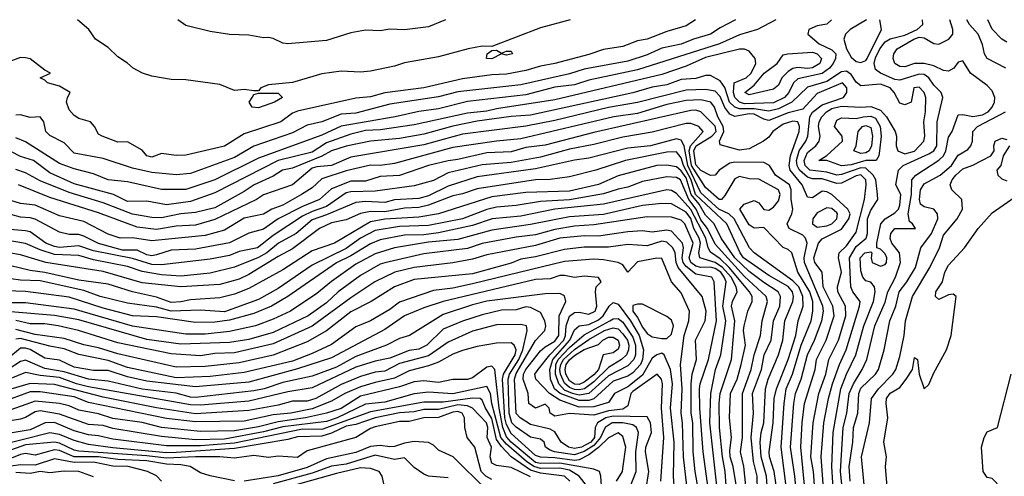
# Model space of a CAD drawing. Header units: metres. Extents: x -51132 to -49532, y -231222 to -229437.
# Tile 665 of 691: x -50220 to -50119, y -229484 to -229437. Entities that reach past the tile are written whole.
import ezdxf

# ---------------------------------------------------------------- set-up
doc = ezdxf.new("R2010")
doc.units = ezdxf.units.M
for name, color, linetype in [('CONTOUR_HALF', 8, 'Continuous'), ('CONTOUR_INDEX', 1, 'Continuous'), ('CONTOUR_INTER', 3, 'Continuous')]:
    doc.layers.add(name, color=color, linetype=linetype)

msp = doc.modelspace()

# ---------------------------------------------------------------- linework, layer by layer
at = {"layer": 'CONTOUR_HALF'}
for points, elevation in [([(-50150.61, -229436.76), (-50151.58, -229437.39), (-50153.58, -229437.96), (-50155.58, -229438.75), (-50156.58, -229438.92), (-50158.08, -229439.53), (-50160.08, -229439.82), (-50161.58, -229440.36), (-50165.08, -229441.26), (-50166.58, -229441.53), (-50168.08, -229441.99), (-50170.08, -229442.38), (-50171.58, -229442.43), (-50174.58, -229442.85), (-50178.58, -229443.79), (-50182.58, -229444.28), (-50184.08, -229444.71), (-50185.58, -229444.85), (-50191.58, -229446.17), (-50192.08, -229446.37), (-50193.31, -229447.26), (-50197.08, -229448.51), (-50199.08, -229449.78), (-50203.08, -229450.72), (-50204.08, -229450.74), (-50205.58, -229450.52), (-50206.58, -229450.92), (-50207.08, -229450.79), (-50207.58, -229450.19), (-50209.08, -229449.33), (-50210.08, -229449.38), (-50211.68, -229448.76), (-50212.08, -229448.53), (-50212.47, -229447.76), (-50212.87, -229447.26), (-50214.08, -229446.92), (-50214.58, -229446.62), (-50215.08, -229446.03), (-50215.36, -229445.26), (-50215.26, -229444.76), (-50214.99, -229444.26), (-50216.08, -229443.6), (-50217.31, -229443.26), (-50217.58, -229442.97), (-50218.08, -229442.76), (-50217.01, -229442.26), (-50217.58, -229441.96), (-50219.08, -229440.8), (-50219.58, -229440.68), (-50220.08, -229440.65), (-50221.58, -229441.2)], 73.5), ([(-50142.35, -229436.76), (-50144.24, -229437.76), (-50146.08, -229438.31), (-50148.14, -229439.26), (-50156.58, -229441.93), (-50161.58, -229442.97), (-50163.08, -229443.48), (-50165.08, -229443.72), (-50168.08, -229444.49), (-50174.08, -229445.19), (-50177.08, -229445.93), (-50179.08, -229446.21), (-50181.53, -229446.76), (-50187.08, -229447.72), (-50189.08, -229448.64), (-50195.58, -229451), (-50200.08, -229453.25), (-50203.08, -229454.24), (-50205.58, -229454.25), (-50209.08, -229453.44), (-50211.08, -229453.24), (-50212.58, -229452.63), (-50214.58, -229452.11), (-50216.08, -229451.55), (-50219.58, -229449.32), (-50220.58, -229448.91)], 72.5), ([(-50176.34, -229436.76), (-50178.08, -229437.48), (-50180.58, -229437.82), (-50182.08, -229437.75), (-50183.08, -229437.89), (-50184.58, -229437.85), (-50186.08, -229438.11), (-50188.58, -229438.89), (-50192.58, -229439.23), (-50193.08, -229439.19), (-50194.08, -229438.68), (-50194.58, -229438.59), (-50195.08, -229438.62), (-50196.58, -229438.36), (-50198.58, -229438.27), (-50200.58, -229437.98), (-50203.08, -229437.35), (-50203.9, -229436.76)], 74.5), ([(-50135.29, -229487.26), (-50135.68, -229483.26), (-50135.4, -229478.76), (-50135.03, -229477.26), (-50134.79, -229475.26), (-50134.36, -229474.26), (-50133.44, -229472.76), (-50132.98, -229471.76), (-50132.16, -229468.26), (-50131.08, -229465.83), (-50130.81, -229464.76), (-50130.02, -229463.26), (-50129.5, -229461.76), (-50129.61, -229460.76), (-50130.4, -229459.76), (-50130.58, -229459.3), (-50130.5, -229458.76), (-50130.08, -229458.24), (-50127.98, -229458.26), (-50128.28, -229457.76), (-50128.58, -229457.53), (-50128.73, -229456.76), (-50128.39, -229454.76), (-50128.36, -229453.26), (-50127.95, -229452.76), (-50125.58, -229451.23), (-50125.08, -229450.78), (-50124.85, -229450.26), (-50124.58, -229448.87), (-50124.19, -229448.26), (-50123.58, -229446.56), (-50123.08, -229446.52), (-50122.08, -229446.74), (-50121.08, -229446.55), (-50120.5, -229446.26), (-50120.06, -229445.76), (-50119.84, -229445.26), (-50119.79, -229444.76), (-50120.08, -229444.08), (-50120.58, -229443.55), (-50122.3, -229442.26), (-50123.08, -229440.99), (-50123.58, -229441.12), (-50124.01, -229441.76), (-50124.58, -229442.05), (-50125.08, -229441.98), (-50126.08, -229441.51), (-50127.08, -229441.28), (-50128.08, -229441.28), (-50129.08, -229441.62), (-50129.58, -229441.57), (-50130.09, -229441.26), (-50130.25, -229440.76), (-50130.19, -229440.26), (-50129.84, -229439.76), (-50128.15, -229438.76), (-50127.58, -229438.57), (-50127.08, -229438.63), (-50126.08, -229439.22), (-50125.58, -229439.28), (-50124.52, -229438.76), (-50124.11, -229438.26), (-50124.13, -229437.76), (-50124.43, -229436.76)], 72.5), ([(-50133, -229436.76), (-50134.69, -229437.76), (-50135.18, -229438.26), (-50135.33, -229438.76), (-50135.07, -229439.76), (-50134.58, -229440.62), (-50134.08, -229441.05), (-50133.58, -229441.17), (-50133.08, -229440.96), (-50132.94, -229440.76), (-50131.48, -229437.76), (-50131.64, -229436.76)], 71.5), ([(-50118.58, -229439.08), (-50119.08, -229438.76), (-50120.08, -229437.72), (-50120.52, -229436.76)], 73.5), ([(-50141.13, -229440.26), (-50138.58, -229440.09), (-50138.08, -229440.27), (-50137.63, -229440.76), (-50137.8, -229441.26), (-50138.58, -229441.7), (-50139.08, -229441.79), (-50140.08, -229441.69), (-50140.58, -229441.79), (-50141.08, -229442.08), (-50141.71, -229442.76), (-50142.08, -229443.51), (-50142.58, -229443.92), (-50145.08, -229444.48), (-50145.55, -229444.26), (-50144.58, -229443.51), (-50143.56, -229442.26), (-50142.2, -229441.26), (-50141.58, -229440.38), (-50141.13, -229440.26)], 72.5), ([(-50137.21, -229488.26), (-50137.69, -229481.76), (-50137.39, -229478.26), (-50136.92, -229475.76), (-50136.51, -229474.26), (-50135.79, -229472.26), (-50135.09, -229470.76), (-50133.73, -229466.26), (-50133.68, -229465.76), (-50134.41, -229464.76), (-50134.61, -229464.26), (-50134.76, -229461.26), (-50134.08, -229460.1), (-50133.05, -229459.26), (-50132.9, -229458.76), (-50132.92, -229457.26), (-50132.58, -229456.38), (-50131.85, -229455.26), (-50131.87, -229454.76), (-50132.06, -229453.26), (-50132.32, -229452.76), (-50133.08, -229452.06), (-50133.58, -229452), (-50135.58, -229452.71), (-50136.08, -229452.75), (-50137.08, -229452.46), (-50138.84, -229452.26), (-50139.34, -229451.76), (-50139.43, -229451.26), (-50139.08, -229450.44), (-50138.24, -229449.76), (-50137.87, -229449.26), (-50137.79, -229448.76), (-50137.95, -229447.76), (-50137.89, -229447.26), (-50137.62, -229446.76), (-50137.14, -229446.26), (-50136.58, -229445.9), (-50135.58, -229445.66), (-50133.58, -229445.78), (-50132.58, -229445.7), (-50131.58, -229446.09), (-50130.95, -229446.76), (-50130.07, -229448.26), (-50129.93, -229448.76), (-50129.96, -229449.76), (-50129.78, -229450.26), (-50129.08, -229450.58), (-50128.08, -229450.3), (-50127.11, -229449.26), (-50126.99, -229448.76), (-50127.12, -229447.26), (-50126.93, -229446.26), (-50126.91, -229444.76), (-50127.08, -229444.24), (-50127.58, -229443.72), (-50128.13, -229443.76), (-50128.43, -229445.26), (-50129.08, -229445.53), (-50129.58, -229445.34), (-50130.15, -229444.26), (-50130.58, -229443.76), (-50131.58, -229443.41), (-50133.58, -229443.56), (-50134.08, -229443.19), (-50134.58, -229442.4), (-50135.08, -229442.05), (-50135.58, -229442.14), (-50137.08, -229443.12), (-50139.08, -229443.71), (-50140.69, -229445.26), (-50142.08, -229445.95), (-50143.08, -229446.16), (-50144.58, -229445.93), (-50146.08, -229445.93), (-50146.58, -229445.77), (-50147.1, -229445.26), (-50147.58, -229443.73), (-50148.08, -229443.06), (-50149.08, -229442.49), (-50149.58, -229442.49), (-50150.58, -229442.8), (-50152.08, -229442.93), (-50153.58, -229443.45), (-50155.08, -229443.69), (-50157.08, -229444.29), (-50167.58, -229446.59), (-50169.58, -229446.73), (-50173.08, -229447.22), (-50175.58, -229447.72), (-50178.58, -229448.53), (-50181.08, -229448.98), (-50184.08, -229449.27), (-50186.58, -229449.79), (-50188.08, -229450.26), (-50189.08, -229450.8), (-50192.08, -229452.03), (-50193.13, -229452.26), (-50194.08, -229452.88), (-50196.05, -229453.76), (-50197.08, -229454.46), (-50200.08, -229456.12), (-50202.08, -229456.62), (-50203.58, -229456.73), (-50205.58, -229457.16), (-50206.58, -229457.14), (-50208.58, -229456.78), (-50211.58, -229455.62), (-50215.08, -229454.55), (-50218.08, -229453.35), (-50219.58, -229452.51), (-50220.58, -229452.17)], 71.5), ([(-50139.3, -229485.76), (-50139.76, -229480.76), (-50139.64, -229478.26), (-50139.39, -229476.26), (-50138.31, -229472.76), (-50138.15, -229471.76), (-50137.17, -229469.76), (-50136.34, -229467.26), (-50136.49, -229466.26), (-50137.46, -229464.26), (-50137.56, -229462.76), (-50138.32, -229461.76), (-50138.44, -229461.26), (-50137.95, -229459.76), (-50137.58, -229459.31), (-50135.58, -229458.32), (-50134.82, -229457.26), (-50134.69, -229456.76), (-50134.92, -229456.26), (-50136.57, -229454.76), (-50137.08, -229454.49), (-50137.58, -229454.41), (-50138.58, -229455.09), (-50139.08, -229455.02), (-50139.65, -229453.76), (-50140.86, -229452.26), (-50140.98, -229451.76), (-50140.84, -229450.76), (-50139.95, -229448.26), (-50139.9, -229447.76), (-50140.08, -229447.27), (-50140.58, -229447.19), (-50141.58, -229447.51), (-50142.66, -229448.26), (-50143.08, -229448.84), (-50143.6, -229449.26), (-50145.08, -229450.07), (-50146.08, -229450.2), (-50148.08, -229449.64), (-50148.15, -229449.26), (-50147.71, -229448.26), (-50147.76, -229447.76), (-50148.33, -229446.76), (-50148.67, -229445.76), (-50149.05, -229445.26), (-50150.08, -229445.02), (-50151.58, -229445.08), (-50153.58, -229445.48), (-50156.58, -229446.4), (-50159.03, -229446.76), (-50168.58, -229449.04), (-50171.08, -229449.27), (-50175.58, -229449.93), (-50181.58, -229451.58), (-50183.08, -229451.78), (-50184.08, -229451.73), (-50186.58, -229452.31), (-50189.08, -229453.13), (-50190.08, -229454.08), (-50191.18, -229454.76), (-50193.08, -229455.84), (-50194.22, -229456.26), (-50195.08, -229456.79), (-50197.08, -229457.2), (-50199.08, -229458.42), (-50201.08, -229458.96), (-50206.58, -229459.51), (-50208.58, -229459.23), (-50209.82, -229459.26), (-50211.08, -229458.85), (-50213.58, -229457.54), (-50216.08, -229456.96), (-50218.58, -229455.84), (-50220.08, -229455.68), (-50222.08, -229455.05)], 70.5), ([(-50140.97, -229487.26), (-50141.79, -229480.76), (-50141.48, -229476.26), (-50141.27, -229474.76), (-50140.62, -229473.26), (-50139.73, -229470.26), (-50138.71, -229467.76), (-50138.52, -229466.76), (-50138.52, -229465.76), (-50138.86, -229464.76), (-50140.07, -229462.76), (-50140.7, -229460.76), (-50141.08, -229460.42), (-50141.58, -229460.21), (-50143.58, -229458.16), (-50144.58, -229458.22), (-50145.08, -229457.88), (-50146.05, -229456.26), (-50145.61, -229455.76), (-50144.58, -229455.37), (-50144.08, -229455.63), (-50143.58, -229456.3), (-50143.08, -229456.37), (-50142.58, -229456.07), (-50142.08, -229455.42), (-50141.9, -229454.76), (-50142.07, -229454.26), (-50144.08, -229453.19), (-50145.08, -229453.13), (-50146.08, -229452.9), (-50146.58, -229453.15), (-50147.58, -229454.86), (-50147.95, -229455.26), (-50148.17, -229455.26), (-50149.58, -229454.02), (-50151.01, -229451.76), (-50151.25, -229450.26), (-50151.14, -229449.76), (-50149.82, -229448.26), (-50150.28, -229447.76), (-50151.08, -229447.46), (-50151.58, -229447.44), (-50155.08, -229448.35), (-50158.08, -229448.84), (-50161.08, -229449.61), (-50163.58, -229450.1), (-50166.58, -229450.9), (-50169.58, -229451.46), (-50172.58, -229451.7), (-50176.08, -229452.53), (-50177.58, -229453.33), (-50179.58, -229453.86), (-50183.58, -229454.42), (-50186.08, -229454.47), (-50186.58, -229454.58), (-50188.58, -229455.98), (-50190.08, -229456.49), (-50191.08, -229456.99), (-50194.08, -229458.99), (-50195.69, -229460.26), (-50197.58, -229460.62), (-50198.58, -229461.04), (-50200.58, -229461.41), (-50205.58, -229461.99), (-50206.58, -229461.95), (-50208.58, -229461.36), (-50212.58, -229460.55), (-50214.08, -229460.05), (-50216.08, -229460.22), (-50216.58, -229460.12), (-50217.49, -229459.76), (-50219.08, -229458.61), (-50219.58, -229458.48), (-50221.58, -229458.32)], 69.5), ([(-50133.42, -229447.76), (-50133.08, -229447.65), (-50132.58, -229447.87), (-50132.39, -229448.76), (-50132.49, -229449.76), (-50132.75, -229450.26), (-50133.08, -229450.46), (-50133.58, -229450.52), (-50134.32, -229450.26), (-50134.08, -229449.76), (-50133.87, -229448.26), (-50133.42, -229447.76)], 72.5), ([(-50133.04, -229486.76), (-50133.51, -229481.76), (-50132.69, -229478.26), (-50132.49, -229475.76), (-50131.79, -229474.76), (-50130.29, -229473.26), (-50129.99, -229472.76), (-50129.58, -229471.43), (-50129.14, -229469.26), (-50129, -229467.76), (-50128.26, -229465.26), (-50126.49, -229462.26), (-50125.51, -229460.26), (-50125.08, -229458.93), (-50123.67, -229457.26), (-50123.13, -229456.26), (-50123.21, -229455.26), (-50124.24, -229454.26), (-50124.39, -229453.76), (-50124.2, -229453.26), (-50123.8, -229452.76), (-50123.08, -229452.13), (-50122.08, -229451.75), (-50120.22, -229450.76), (-50119.88, -229450.26), (-50119.92, -229449.76), (-50119.76, -229449.26), (-50119.08, -229448.95), (-50118.58, -229449.1)], 73.5), ([(-50118.3, -229449.76), (-50118.95, -229450.76), (-50119.2, -229451.76), (-50119.59, -229452.26), (-50119.49, -229452.76), (-50119.08, -229453.13), (-50118.58, -229453.34)], 73.5), ([(-50142.86, -229490.26), (-50143.29, -229483.76), (-50143.86, -229481.76), (-50143.95, -229480.26), (-50143.86, -229479.26), (-50143.57, -229478.26), (-50143.41, -229474.76), (-50143.12, -229473.76), (-50142.07, -229471.26), (-50141.63, -229469.76), (-50141.42, -229467.76), (-50140.58, -229465.78), (-50140.52, -229465.26), (-50140.64, -229464.76), (-50141.08, -229464.22), (-50143.08, -229463.11), (-50145.66, -229461.26), (-50146.01, -229460.76), (-50147.39, -229457.76), (-50150.6, -229454.76), (-50151.07, -229453.26), (-50151.84, -229451.76), (-50152.08, -229450.99), (-50152.58, -229450.36), (-50153.58, -229450.39), (-50157.81, -229451.26), (-50160.86, -229452.26), (-50163.58, -229452.94), (-50165.58, -229453.2), (-50167.08, -229453.23), (-50173.08, -229454.18), (-50174.58, -229454.68), (-50175.58, -229454.88), (-50178.08, -229455.86), (-50179.08, -229456.11), (-50180.58, -229456.18), (-50182.58, -229456.53), (-50184.08, -229456.51), (-50185.08, -229456.7), (-50186.58, -229457.35), (-50188.08, -229457.68), (-50189.32, -229458.26), (-50192.08, -229460.36), (-50193.58, -229461.14), (-50196.58, -229463), (-50197.58, -229463.47), (-50199.58, -229464.02), (-50203.58, -229464.26), (-50207.58, -229463.84), (-50211.58, -229462.7), (-50217.48, -229461.76), (-50220.08, -229460.97), (-50222.08, -229460.61)], 68.5), ([(-50145.42, -229484.76), (-50145.64, -229482.76), (-50145.97, -229481.26), (-50145.76, -229479.76), (-50145.78, -229475.26), (-50144.89, -229472.76), (-50144.56, -229471.26), (-50143.93, -229469.26), (-50143.74, -229467.76), (-50143.21, -229465.76), (-50143.35, -229465.26), (-50145.58, -229463.19), (-50148.58, -229459.88), (-50149.37, -229458.26), (-50150.08, -229457.37), (-50150.54, -229456.26), (-50151.3, -229455.26), (-50152.17, -229453.26), (-50152.58, -229453.01), (-50153.58, -229452.94), (-50156.08, -229453.43), (-50157.58, -229454.01), (-50158.58, -229454.19), (-50160.08, -229454.7), (-50163.58, -229455.31), (-50166.58, -229455.49), (-50169.08, -229455.9), (-50171.08, -229456.06), (-50172.08, -229456.29), (-50174.58, -229457.26), (-50178.08, -229457.94), (-50181.08, -229458.04), (-50183.58, -229458.45), (-50185.08, -229459.26), (-50186.58, -229460.3), (-50190.08, -229462.04), (-50193.58, -229464.42), (-50195.58, -229465.58), (-50199.08, -229466.82), (-50201.58, -229466.68), (-50204.58, -229466.75), (-50206.08, -229466.37), (-50209.08, -229465.96), (-50211.88, -229465.26), (-50213.58, -229464.63), (-50218.08, -229463.64), (-50220.08, -229463.58), (-50222.08, -229463.29)], 67.5), ([(-50147.45, -229484.76), (-50147.56, -229483.26), (-50147.84, -229481.76), (-50148.15, -229478.76), (-50148.18, -229476.26), (-50148.07, -229475.26), (-50146.92, -229471.76), (-50146.57, -229467.76), (-50146.91, -229466.26), (-50146.81, -229465.76), (-50146.34, -229464.76), (-50146.44, -229464.26), (-50146.95, -229463.26), (-50147.83, -229462.26), (-50148.58, -229461.76), (-50150.16, -229461.26), (-50150.27, -229460.76), (-50150.1, -229459.76), (-50150.22, -229459.26), (-50150.8, -229458.26), (-50151.08, -229457.23), (-50151.58, -229456.59), (-50153.08, -229455.72), (-50154.08, -229455.68), (-50156.08, -229455.88), (-50160.08, -229456.81), (-50163.58, -229457.06), (-50167.58, -229457.85), (-50171.58, -229458.42), (-50175.08, -229459.4), (-50178.08, -229459.66), (-50181.58, -229460.23), (-50183.58, -229460.85), (-50185.58, -229461.93), (-50188.08, -229463.71), (-50189.58, -229464.96), (-50192.31, -229466.76), (-50194.08, -229467.6), (-50195.9, -229468.26), (-50198.58, -229468.87), (-50201.08, -229469.15), (-50203.08, -229469.14), (-50208.58, -229468.3), (-50214.58, -229466.55), (-50219.58, -229465.91), (-50221.58, -229465.91)], 66.5), ([(-50149.28, -229485.26), (-50149.83, -229481.26), (-50150.17, -229476.76), (-50150.19, -229474.76), (-50150.14, -229474.26), (-50149.29, -229471.76), (-50148.46, -229467.76), (-50148.69, -229463.76), (-50148.93, -229463.26), (-50150.58, -229462.97), (-50151.58, -229462.17), (-50151.88, -229461.76), (-50151.98, -229461.26), (-50151.84, -229460.26), (-50151.94, -229459.76), (-50153.08, -229458.52), (-50153.58, -229458.43), (-50155.08, -229458.64), (-50156.08, -229458.5), (-50157.58, -229458.59), (-50160.58, -229459.03), (-50162.08, -229459.01), (-50164.58, -229459.24), (-50167.08, -229459.99), (-50172.08, -229460.96), (-50173.58, -229461.41), (-50175.58, -229461.8), (-50179.58, -229462.26), (-50181.57, -229462.76), (-50183.61, -229463.76), (-50186.08, -229465.39), (-50190.08, -229468.32), (-50194.08, -229470.14), (-50198.08, -229471.07), (-50200.08, -229471.14), (-50201.58, -229471.35), (-50204.58, -229471.15), (-50210.08, -229470.04), (-50214.12, -229468.76), (-50216.2, -229468.26), (-50217.58, -229468.07), (-50219.08, -229468.08), (-50220.58, -229467.74)], 65.5), ([(-50151.49, -229484.76), (-50151.86, -229481.76), (-50151.94, -229478.26), (-50152.08, -229477.26), (-50152, -229474.76), (-50152.17, -229472.26), (-50151.78, -229469.26), (-50151.29, -229467.76), (-50151.22, -229466.76), (-50152.08, -229464.89), (-50153.09, -229463.76), (-50154.08, -229461.33), (-50154.58, -229461.31), (-50156.58, -229461.68), (-50157.58, -229462.76), (-50158.08, -229462.01), (-50158.58, -229461.76), (-50160.08, -229461.47), (-50161.08, -229461.41), (-50164.08, -229461.65), (-50173.58, -229463.96), (-50175.58, -229464.39), (-50177.58, -229464.64), (-50181.08, -229465.83), (-50182.08, -229466.6), (-50184.08, -229467.75), (-50185.58, -229468.38), (-50188.08, -229470.19), (-50190.08, -229471.12), (-50192.08, -229471.91), (-50197.08, -229473.09), (-50200.58, -229473.51), (-50204.08, -229473.63), (-50209.08, -229472.58), (-50211.08, -229471.86), (-50214.08, -229471.22), (-50215.58, -229470.63), (-50217.08, -229470.36), (-50220.08, -229469.57), (-50220.58, -229469.65)], 64.5), ([(-50154.17, -229484.26), (-50153.88, -229479.76), (-50154.11, -229476.76), (-50154, -229474.26), (-50154.11, -229473.76), (-50154.56, -229473.26), (-50157.08, -229475.04), (-50157.28, -229475.26), (-50157.58, -229476.51), (-50158.08, -229476.85), (-50159.58, -229477.03), (-50161.08, -229477.46), (-50163.58, -229477.29), (-50165.08, -229477.56), (-50165.58, -229477.26), (-50165.66, -229476.76), (-50166.08, -229476.34), (-50167.08, -229476.77), (-50167.78, -229476.26), (-50167.84, -229475.26), (-50168.36, -229473.76), (-50168.3, -229473.26), (-50168.06, -229472.76), (-50166.58, -229470.86), (-50166.08, -229470.43), (-50165.08, -229469.87), (-50164.69, -229469.26), (-50164.63, -229467.26), (-50163.96, -229465.76), (-50164.08, -229465.19), (-50164.58, -229464.96), (-50166.08, -229464.97), (-50172.08, -229465.75), (-50173.58, -229466.13), (-50176.58, -229467.11), (-50180.04, -229469.26), (-50181.08, -229469.57), (-50182.42, -229470.26), (-50185.58, -229471.43), (-50187.58, -229472.52), (-50190.08, -229473.47), (-50193.08, -229474.11), (-50195, -229474.76), (-50196.08, -229474.98), (-50202.08, -229475.67), (-50202.58, -229475.61), (-50204.08, -229475.21), (-50207.58, -229474.79), (-50211.08, -229473.97), (-50213.08, -229473.76), (-50215.58, -229473), (-50217.58, -229472.66), (-50219.58, -229471.8), (-50220.08, -229471.94), (-50221.36, -229472.76)], 63.5), ([(-50159.5, -229466.26), (-50159.08, -229465.89), (-50158.58, -229466.05), (-50157.3, -229467.76), (-50156.41, -229469.26), (-50155.95, -229470.76), (-50156.06, -229471.76), (-50156.28, -229472.26), (-50157.08, -229473.13), (-50157.58, -229473.46), (-50159.08, -229473.99), (-50161.08, -229475.78), (-50161.58, -229475.95), (-50162.58, -229475.95), (-50164.54, -229475.26), (-50165.13, -229474.76), (-50165.54, -229473.76), (-50165.59, -229472.76), (-50165.29, -229471.76), (-50163.56, -229469.76), (-50163.08, -229468.68), (-50162.58, -229468.27), (-50161.58, -229468.13), (-50160.58, -229467.66), (-50160.11, -229467.26), (-50159.5, -229466.26)], 64.5), ([(-50157.89, -229486.26), (-50156.72, -229483.26), (-50156.74, -229481.26), (-50156.47, -229479.26), (-50156.68, -229478.76), (-50157.08, -229478.47), (-50158.08, -229478.25), (-50159.19, -229478.26), (-50159.9, -229478.76), (-50160.39, -229479.76), (-50161.08, -229480.59), (-50162.08, -229481.21), (-50163.08, -229481.56), (-50165.12, -229481.26), (-50165.58, -229481.06), (-50166.05, -229480.76), (-50166.18, -229480.26), (-50166.58, -229479.93), (-50167.58, -229479.73), (-50169.08, -229478.72), (-50169.51, -229478.26), (-50169.8, -229477.26), (-50169.91, -229473.76), (-50169.77, -229473.26), (-50168.8, -229471.76), (-50168.37, -229470.76), (-50167.95, -229468.76), (-50168.01, -229468.26), (-50168.58, -229468.15), (-50171.08, -229468.17), (-50173.58, -229468.83), (-50176.08, -229469.96), (-50178.08, -229471.36), (-50181.08, -229472.14), (-50182.58, -229472.95), (-50183.58, -229473.05), (-50185.08, -229473.5), (-50187.08, -229474.31), (-50189.68, -229475.76), (-50190.58, -229476.02), (-50192.08, -229476.02), (-50193.58, -229476.46), (-50196.58, -229477.01), (-50202.08, -229477.33), (-50206.08, -229476.73), (-50211.58, -229475.61), (-50216.58, -229474.33), (-50219.08, -229474.2), (-50225.58, -229476.1)], 62.5), ([(-50159.98, -229468.76), (-50159.08, -229468.48), (-50158.58, -229468.59), (-50158.08, -229469.1), (-50157.62, -229469.76), (-50157.47, -229470.26), (-50157.51, -229470.76), (-50157.73, -229471.26), (-50158.22, -229471.76), (-50159.58, -229472.57), (-50161.08, -229474.05), (-50162.04, -229474.76), (-50162.58, -229474.88), (-50163.08, -229474.84), (-50163.58, -229474.62), (-50164.08, -229474.18), (-50164.52, -229473.26), (-50164.59, -229472.76), (-50164.49, -229472.26), (-50164.2, -229471.76), (-50163.08, -229470.71), (-50161.58, -229469.67), (-50159.98, -229468.76)], 65.5), ([(-50160.22, -229485.76), (-50160.36, -229483.76), (-50160.51, -229483.26), (-50161.08, -229483.04), (-50164.58, -229482.4), (-50166.58, -229482.46), (-50167.08, -229482.34), (-50169.6, -229480.26), (-50170.08, -229479.72), (-50170.46, -229478.76), (-50170.83, -229476.76), (-50171.26, -229472.76), (-50171.58, -229472.42), (-50172.08, -229472.53), (-50173.58, -229473.62), (-50174.08, -229473.81), (-50175.58, -229473.79), (-50177.08, -229474.1), (-50178.58, -229473.93), (-50179.58, -229474.03), (-50181.08, -229474.57), (-50185.08, -229475.53), (-50187.08, -229476.79), (-50188.58, -229477.26), (-50190.77, -229477.76), (-50193.58, -229478.17), (-50195.58, -229478.69), (-50198.08, -229479.09), (-50201.58, -229479.17), (-50205.58, -229478.74), (-50207.58, -229478.24), (-50210.58, -229477.81), (-50212.08, -229477.32), (-50214.08, -229476.95), (-50215.08, -229476.51), (-50216.08, -229476.26), (-50218.58, -229476.03), (-50221.58, -229477.1)], 61.5), ([(-50118.05, -229490.76), (-50118.88, -229488.76), (-50119.25, -229486.76), (-50119.34, -229485.26), (-50119.58, -229484.48), (-50120.08, -229483.99), (-50120.58, -229483.89), (-50121.01, -229483.26), (-50121.19, -229480.76), (-50120.89, -229479.76), (-50120.58, -229479.19), (-50119.53, -229478.76), (-50118.13, -229473.26)], 74.5), ([(-50163.54, -229484.26), (-50164.08, -229483.75), (-50166.58, -229483.46), (-50167.58, -229483.13), (-50169.58, -229481.75), (-50170.58, -229480.71), (-50171.08, -229479.98), (-50171.58, -229477.8), (-50172.23, -229476.76), (-50172.58, -229475.92), (-50172.79, -229475.76), (-50173.58, -229475.72), (-50176.58, -229476.14), (-50178.58, -229476.13), (-50184.08, -229477.13), (-50189.08, -229478.94), (-50191.08, -229478.91), (-50198.08, -229480.34), (-50201.58, -229480.63), (-50205.08, -229480.63), (-50210.58, -229479.94), (-50212.08, -229479.59), (-50213.08, -229479.5), (-50214.58, -229479.1), (-50216.58, -229478.24), (-50217.56, -229478.26), (-50219.08, -229478.97), (-50223.08, -229479.62)], 60.5), ([(-50171.58, -229484.09), (-50172.21, -229483.76), (-50172.67, -229483.26), (-50173.34, -229480.76), (-50174.11, -229479.76), (-50174.37, -229478.76), (-50174.4, -229477.76), (-50174.63, -229477.26), (-50175.08, -229477.1), (-50175.58, -229477.17), (-50177.08, -229477.7), (-50178.58, -229477.76), (-50180.08, -229478.11), (-50181.08, -229478.11), (-50183.58, -229478.66), (-50184.08, -229478.84), (-50185.58, -229479.79), (-50190.58, -229481.15), (-50191.58, -229481.83), (-50193.58, -229481.7), (-50194.58, -229481.83), (-50196.08, -229481.61), (-50198.08, -229481.89), (-50199.58, -229481.75), (-50202.08, -229481.75), (-50205.08, -229481.89), (-50207.08, -229481.65), (-50214.08, -229481.18), (-50214.58, -229481.09), (-50216.08, -229480.34), (-50216.58, -229480.27), (-50219.58, -229480.53), (-50223.08, -229481.77)], 59.5), ([(-50205.59, -229484.26), (-50206.08, -229483.73), (-50207.02, -229483.26), (-50209, -229482.76), (-50210.58, -229482.73), (-50212.58, -229482.31), (-50214.58, -229482.34), (-50216.58, -229481.98), (-50218.58, -229482.63), (-50220.08, -229482.58), (-50221.08, -229482.73)], 58.5), ([(-50176.08, -229483.93), (-50178.08, -229483.74), (-50178.58, -229483.54), (-50179.58, -229482.87), (-50180.58, -229481.88), (-50181.58, -229482.04), (-50183.58, -229481.6), (-50186.58, -229482.52), (-50188.08, -229482.73), (-50190.08, -229483.45), (-50194.08, -229484.56)], 58.5)]:
    msp.add_lwpolyline(points, dxfattribs=dict(at, elevation=elevation))
at = {"layer": 'CONTOUR_INDEX'}
for points, elevation in [([(-50140.15, -229486.26), (-50140.38, -229483.76), (-50140.84, -229480.76), (-50140.49, -229476.26), (-50140.33, -229475.26), (-50139.73, -229473.76), (-50139.1, -229471.26), (-50138.36, -229469.76), (-50137.6, -229467.76), (-50137.42, -229466.76), (-50137.51, -229466.26), (-50139.41, -229461.76), (-50139.44, -229461.26), (-50139.13, -229459.76), (-50139.3, -229459.26), (-50139.58, -229458.95), (-50140.98, -229458.26), (-50141.19, -229457.76), (-50140.68, -229456.76), (-50140.59, -229456.26), (-50140.76, -229455.26), (-50140.76, -229454.26), (-50140.93, -229453.76), (-50142.37, -229452.76), (-50143.01, -229451.76), (-50143.58, -229451.45), (-50146.58, -229451.42), (-50147.08, -229451.52), (-50148.17, -229452.26), (-50148.58, -229452.75), (-50149.08, -229452.79), (-50150.08, -229452.3), (-50150.58, -229451.71), (-50150.78, -229450.26), (-50150.54, -229449.76), (-50148.94, -229448.76), (-50148.49, -229448.26), (-50148.58, -229447.72), (-50150.08, -229446.26), (-50150.58, -229446.09), (-50151.08, -229446.12), (-50161.08, -229448.36), (-50166.08, -229449.68), (-50168.08, -229449.93), (-50169.58, -229450.38), (-50172.08, -229450.48), (-50175.08, -229451.17), (-50176.08, -229451.29), (-50178.08, -229451.76), (-50181.08, -229452.81), (-50183.08, -229452.92), (-50184.58, -229453.4), (-50186.08, -229453.37), (-50188.08, -229454.17), (-50189.3, -229455.26), (-50191.08, -229456), (-50193.56, -229457.26), (-50195.08, -229458.33), (-50196.58, -229458.75), (-50198.58, -229459.74), (-50202.08, -229460.39), (-50204.58, -229460.5), (-50206.08, -229460.97), (-50206.58, -229461.07), (-50207.08, -229460.98), (-50208.08, -229460.49), (-50209.58, -229460.47), (-50212.08, -229459.8), (-50213.58, -229459.03), (-50214.08, -229458.89), (-50215.08, -229458.89), (-50216.08, -229458.65), (-50218.58, -229457.31), (-50219.08, -229457.15), (-50220.08, -229457.08), (-50222.08, -229456.54)], 70), ([(-50137.08, -229456.14), (-50138.08, -229456.64), (-50138.54, -229457.26), (-50138.58, -229457.77), (-50138.08, -229458.13), (-50137.08, -229457.98), (-50136.58, -229457.76), (-50136.05, -229457.26), (-50135.99, -229456.76), (-50136.08, -229456.65), (-50136.58, -229456.21), (-50137.08, -229456.14)], 70), ([(-50149.87, -229487.76), (-50150.64, -229483.26), (-50150.85, -229481.26), (-50150.87, -229478.26), (-50151.05, -229477.26), (-50151.05, -229474.26), (-50150.95, -229473.26), (-50150.52, -229471.76), (-50150.61, -229469.76), (-50149.61, -229467.76), (-50149.52, -229466.76), (-50149.91, -229465.26), (-50152.41, -229462.26), (-50152.6, -229461.76), (-50152.7, -229460.76), (-50152.93, -229460.26), (-50153.58, -229459.68), (-50154.08, -229459.56), (-50155.58, -229460.05), (-50157.58, -229459.92), (-50159.58, -229460.19), (-50162.08, -229460.17), (-50164.08, -229460.41), (-50167.08, -229461.16), (-50168.58, -229461.42), (-50169.58, -229461.84), (-50173.58, -229462.93), (-50179.58, -229463.52), (-50181.58, -229464.26), (-50184, -229465.76), (-50186.08, -229466.82), (-50188.58, -229468.79), (-50190.58, -229469.93), (-50194.08, -229471.28), (-50197.58, -229472.08), (-50201.08, -229472.47), (-50204.08, -229472.54), (-50210.08, -229471.17), (-50212.08, -229470.54), (-50213.58, -229470.24), (-50215.58, -229469.57), (-50218.58, -229469.16), (-50220.58, -229468.66)], 65), ([(-50159.43, -229467.76), (-50159.08, -229467.54), (-50158.58, -229467.52), (-50158.08, -229467.91), (-50157.08, -229469.44), (-50156.78, -229470.26), (-50156.8, -229471.26), (-50156.96, -229471.76), (-50157.58, -229472.4), (-50159.58, -229473.42), (-50161.58, -229475.24), (-50162.58, -229475.4), (-50163.26, -229475.26), (-50164.08, -229474.89), (-50164.67, -229474.26), (-50165.02, -229473.26), (-50164.98, -229472.26), (-50164.74, -229471.76), (-50163.58, -229470.5), (-50162.08, -229469.22), (-50159.43, -229467.76)], 65), ([(-50167.58, -229483.82), (-50169.58, -229482.85), (-50171.08, -229482.66), (-50171.58, -229482.4), (-50171.75, -229481.76), (-50171.62, -229480.76), (-50172.04, -229479.76), (-50172, -229478.76), (-50172.11, -229478.26), (-50173.58, -229476.75), (-50174.08, -229476.52), (-50175.08, -229476.42), (-50177.08, -229476.88), (-50178.58, -229476.88), (-50179.58, -229477.13), (-50181.08, -229477.25), (-50183.58, -229477.74), (-50185.58, -229478.43), (-50186.58, -229478.62), (-50188.08, -229479.32), (-50189.08, -229479.62), (-50191.58, -229479.71), (-50192.58, -229479.98), (-50198.08, -229480.91), (-50204.08, -229481.33), (-50205.08, -229481.34), (-50210.58, -229480.84), (-50213.08, -229480.5), (-50214.58, -229480.08), (-50216.08, -229479.46), (-50217.08, -229479.3), (-50223.08, -229480.8)], 60)]:
    msp.add_lwpolyline(points, dxfattribs=dict(at, elevation=elevation))
at = {"layer": 'CONTOUR_INTER'}
for points, elevation in [([(-50136.63, -229436.76), (-50137.08, -229437.22), (-50138.08, -229437.38), (-50138.96, -229437.76), (-50139.04, -229438.26), (-50137.88, -229439.26), (-50136.58, -229439.87), (-50136.16, -229440.26), (-50136.19, -229440.76), (-50136.43, -229441.26), (-50136.83, -229441.76), (-50137.58, -229442.31), (-50140.08, -229442.85), (-50140.51, -229443.26), (-50140.99, -229444.26), (-50141.45, -229444.76), (-50142.58, -229445.32), (-50145.58, -229445.42), (-50146.1, -229445.26), (-50146.58, -229444.78), (-50146.71, -229444.26), (-50146.62, -229443.26), (-50145.39, -229442.76), (-50144.89, -229442.26), (-50144.39, -229441.26), (-50144.47, -229440.76), (-50145.08, -229440.01), (-50145.58, -229439.79), (-50146.08, -229439.81), (-50149.58, -229440.65), (-50151.58, -229441.54), (-50154.08, -229442.41), (-50165.08, -229445.01), (-50171.08, -229445.92), (-50172.08, -229446.17), (-50174.08, -229446.37), (-50179.58, -229447.57), (-50183.08, -229448.09), (-50184.58, -229448.17), (-50186.08, -229448.54), (-50188.58, -229449.44), (-50190.08, -229450.41), (-50193.58, -229451.27), (-50200.08, -229454.6), (-50202.58, -229455.49), (-50205.08, -229455.81), (-50207.08, -229455.43), (-50209.08, -229455.46), (-50210.51, -229454.76), (-50214.58, -229453.66), (-50217.08, -229452.54), (-50218.76, -229451.26), (-50220.08, -229450.85), (-50221.08, -229450.34)], 72), ([(-50146.48, -229436.76), (-50148.08, -229437.59), (-50149.08, -229438.26), (-50150.82, -229438.76), (-50152.08, -229439.29), (-50154.08, -229439.69), (-50155.58, -229440.39), (-50157.58, -229441.02), (-50162.08, -229441.84), (-50163.58, -229442.34), (-50168.58, -229443.45), (-50175.08, -229444.2), (-50177.08, -229444.69), (-50182.08, -229445.46), (-50185.58, -229446.37), (-50187.08, -229446.47), (-50189.08, -229447.29), (-50190.58, -229447.61), (-50192.08, -229448.42), (-50196.08, -229449.77), (-50198.08, -229450.96), (-50202.58, -229452.59), (-50204.08, -229452.72), (-50206.58, -229452.5), (-50208.58, -229452.03), (-50211.58, -229451.05), (-50214.58, -229450.51), (-50215.58, -229449.45), (-50217.08, -229448.68), (-50217.47, -229448.26), (-50217.69, -229447.26), (-50218.08, -229446.77), (-50219.08, -229446.83), (-50220.08, -229446.56), (-50220.58, -229446.59)], 73), ([(-50163.51, -229436.76), (-50166.58, -229437.61), (-50171.58, -229439.53), (-50172.58, -229439.5), (-50174, -229439.76), (-50177.08, -229440.58), (-50180.58, -229441.19), (-50181.58, -229441.56), (-50184.08, -229442.05), (-50185.08, -229442.16), (-50187.08, -229442.05), (-50189.08, -229442.35), (-50192.08, -229443.21), (-50194.58, -229443.47), (-50195.35, -229443.76), (-50195.58, -229444.07), (-50196.08, -229444.1), (-50197.08, -229443.96), (-50198.08, -229444.04), (-50199.58, -229443.42), (-50203.08, -229442.94), (-50204.58, -229442.9), (-50206.58, -229442.56), (-50207.55, -229442.26), (-50208.51, -229441.76), (-50209.08, -229441.22), (-50210.08, -229440.58), (-50211.08, -229439.61), (-50212.38, -229438.76), (-50213.06, -229437.76), (-50214.23, -229436.76)], 74), ([(-50136.32, -229487.26), (-50136.59, -229482.76), (-50136.44, -229479.26), (-50135.66, -229474.76), (-50135.08, -229473.24), (-50134.1, -229471.26), (-50133.3, -229468.26), (-50132.28, -229465.76), (-50132.11, -229464.76), (-50132.19, -229464.26), (-50132.58, -229463.79), (-50133.08, -229463.65), (-50133.38, -229463.26), (-50133.58, -229462.63), (-50133.65, -229461.26), (-50133.18, -229460.76), (-50132.58, -229460.66), (-50132.47, -229460.76), (-50132.54, -229461.26), (-50132.44, -229461.76), (-50131.58, -229462.12), (-50131.08, -229461.95), (-50130.96, -229461.76), (-50130.92, -229461.26), (-50131.08, -229460.88), (-50131.58, -229460.4), (-50131.95, -229460.26), (-50131.94, -229459.76), (-50131.54, -229457.76), (-50131.09, -229457.26), (-50130.08, -229456.66), (-50129.72, -229456.26), (-50129.58, -229455.87), (-50129.46, -229454.76), (-50129.98, -229453.76), (-50129.72, -229452.26), (-50129.23, -229451.76), (-50126.58, -229450.58), (-50126.08, -229450.26), (-50125.77, -229449.76), (-50125.74, -229447.26), (-50125.17, -229444.76), (-50125.31, -229444.26), (-50126.08, -229443.5), (-50126.58, -229442.76), (-50127.08, -229442.41), (-50127.58, -229442.36), (-50129.58, -229443), (-50130.08, -229442.92), (-50131.57, -229442.26), (-50132.08, -229441.88), (-50132.21, -229441.26), (-50132.08, -229440.68), (-50131.63, -229439.76), (-50131.08, -229439.04), (-50130.58, -229438.74), (-50129.08, -229438.36), (-50127.8, -229437.76), (-50127.21, -229437.26), (-50127.23, -229436.76)], 72), ([(-50118.68, -229441.76), (-50120.58, -229440.75), (-50120.86, -229440.26), (-50121.08, -229439.31), (-50121.51, -229438.26), (-50122.4, -229437.26), (-50122.67, -229436.76)], 73), ([(-50172.07, -229440.26), (-50171.58, -229439.92), (-50171.08, -229439.91), (-50170.58, -229440.2), (-50170.08, -229440), (-50169.58, -229440), (-50169.46, -229440.26), (-50170.08, -229440.4), (-50170.58, -229440.29), (-50171.58, -229440.79), (-50172.11, -229440.76), (-50172.07, -229440.26)], 74), ([(-50138.08, -229488.45), (-50138.46, -229483.26), (-50138.73, -229481.76), (-50138.49, -229478.26), (-50137.92, -229475.26), (-50137.21, -229473.26), (-50136.88, -229471.76), (-50135.88, -229469.76), (-50135.13, -229467.26), (-50135.18, -229466.26), (-50135.97, -229464.76), (-50136.01, -229464.26), (-50135.58, -229462.76), (-50135.89, -229461.26), (-50135.83, -229460.76), (-50135.08, -229460.03), (-50134.08, -229458.63), (-50133.22, -229455.26), (-50133.04, -229453.76), (-50133.07, -229453.26), (-50133.58, -229452.74), (-50134.08, -229452.83), (-50135.58, -229453.6), (-50136.08, -229453.63), (-50137.58, -229453.15), (-50138.58, -229453.13), (-50139.08, -229452.96), (-50139.9, -229452.26), (-50140.15, -229451.76), (-50140.2, -229451.26), (-50139.93, -229450.26), (-50139.26, -229449.26), (-50139.06, -229448.76), (-50138.83, -229446.76), (-50138.58, -229446.29), (-50137.58, -229445.52), (-50135.37, -229444.76), (-50135.03, -229444.26), (-50135.02, -229443.76), (-50135.48, -229443.26), (-50138.08, -229444.36), (-50139.58, -229445.98), (-50141.08, -229446.36), (-50143.08, -229447.13), (-50143.58, -229447.01), (-50144.58, -229446.49), (-50145.08, -229446.45), (-50146.58, -229446.72), (-50147.08, -229446.5), (-50147.58, -229445.81), (-50148.08, -229444.65), (-50148.58, -229444.11), (-50149.58, -229443.95), (-50151.58, -229444.02), (-50156.58, -229445.3), (-50159.58, -229445.79), (-50165.08, -229447.14), (-50168.08, -229447.71), (-50174.58, -229448.54), (-50178.58, -229449.63), (-50186.08, -229450.9), (-50188.08, -229451.76), (-50189.58, -229451.9), (-50190.08, -229452.06), (-50192.08, -229453.76), (-50195.08, -229454.79), (-50195.8, -229455.26), (-50200.08, -229457.34), (-50202.08, -229457.9), (-50204.08, -229458.02), (-50206.08, -229458.36), (-50208.08, -229458.12), (-50212.08, -229456.65), (-50217.08, -229455.07), (-50220.31, -229453.76)], 71), ([(-50196.26, -229444.76), (-50196.08, -229444.46), (-50195.58, -229444.31), (-50193.58, -229444.33), (-50193.14, -229444.76), (-50193.95, -229445.26), (-50195.58, -229445.82), (-50196.23, -229445.76), (-50196.57, -229445.26), (-50196.26, -229444.76)], 74), ([(-50133.37, -229446.76), (-50132.58, -229446.69), (-50132.08, -229446.91), (-50131.61, -229447.76), (-50131.5, -229448.76), (-50131.67, -229450.26), (-50131.75, -229450.76), (-50132.02, -229451.26), (-50133.08, -229451.26), (-50134.58, -229451.69), (-50135.58, -229451.8), (-50137.08, -229451.27), (-50137.92, -229451.26), (-50137.08, -229450.75), (-50135.49, -229449.26), (-50135.5, -229448.76), (-50136.3, -229447.76), (-50136.08, -229447.1), (-50135.58, -229446.88), (-50134.08, -229446.92), (-50133.37, -229446.76)], 72), ([(-50134.69, -229484.26), (-50134.78, -229482.76), (-50134.41, -229480.26), (-50134.34, -229478.76), (-50133.89, -229477.26), (-50133.8, -229475.26), (-50133.58, -229474.68), (-50132.1, -229473.26), (-50131.77, -229472.76), (-50131.2, -229470.76), (-50130.6, -229467.76), (-50130, -229466.26), (-50129.64, -229464.76), (-50128.86, -229463.76), (-50127.98, -229462.26), (-50127.43, -229460.26), (-50126.33, -229458.76), (-50125.66, -229457.26), (-50125.72, -229456.76), (-50126.08, -229456.26), (-50127.08, -229456.02), (-50127.44, -229455.76), (-50127.56, -229455.26), (-50127.46, -229454.26), (-50127.08, -229453.66), (-50125.42, -229452.76), (-50124.27, -229451.76), (-50123.58, -229450.69), (-50122.58, -229450.11), (-50122.27, -229449.76), (-50122.11, -229449.26), (-50122.05, -229448.26), (-50121.59, -229447.76), (-50118.69, -229446.26)], 73), ([(-50141.99, -229486.76), (-50142.5, -229483.26), (-50142.98, -229481.76), (-50143.03, -229481.26), (-50142.61, -229478.26), (-50142.5, -229475.76), (-50142.28, -229474.76), (-50141.08, -229471.73), (-50140.3, -229469.26), (-50140.03, -229467.76), (-50139.53, -229466.26), (-50139.55, -229465.26), (-50139.99, -229464.26), (-50140.58, -229463.63), (-50144.58, -229460.76), (-50145.07, -229460.26), (-50146.63, -229457.26), (-50147.17, -229456.76), (-50148.22, -229456.26), (-50150.08, -229454.6), (-50151.39, -229451.76), (-50151.79, -229449.76), (-50152.08, -229449.15), (-50152.58, -229449.04), (-50155.24, -229449.76), (-50157.58, -229449.97), (-50161.58, -229451.03), (-50163.08, -229451.22), (-50167.08, -229452.12), (-50173.08, -229452.93), (-50176.08, -229453.89), (-50178.08, -229454.91), (-50179.08, -229455.17), (-50181.58, -229455.31), (-50182.58, -229455.58), (-50184.58, -229455.46), (-50185.58, -229455.58), (-50188.58, -229456.85), (-50190.08, -229457.35), (-50191.72, -229458.76), (-50193.55, -229459.76), (-50194.72, -229460.76), (-50195.58, -229461.25), (-50198.08, -229462.24), (-50200.58, -229462.86), (-50203.58, -229463.16), (-50205.58, -229463.01), (-50207.58, -229462.67), (-50209.08, -229462.18), (-50212.58, -229461.48), (-50214.08, -229461.04), (-50216.58, -229460.94), (-50218.08, -229460.46), (-50219.58, -229459.79), (-50221.58, -229459.47)], 69), ([(-50144.24, -229485.26), (-50144.27, -229483.76), (-50144.63, -229482.26), (-50144.87, -229479.76), (-50144.64, -229477.26), (-50144.73, -229475.26), (-50143.81, -229472.76), (-50143.54, -229471.26), (-50142.82, -229469.76), (-50142.57, -229467.76), (-50141.93, -229466.26), (-50141.87, -229465.26), (-50142.11, -229464.76), (-50143.58, -229463.83), (-50145.08, -229462.68), (-50146.55, -229461.26), (-50147.97, -229459.26), (-50148.68, -229457.76), (-50149.58, -229456.88), (-50150.24, -229455.76), (-50151.07, -229454.76), (-50151.58, -229453.04), (-50152.08, -229452.31), (-50152.58, -229451.9), (-50153.58, -229451.73), (-50154.58, -229451.78), (-50158.58, -229452.84), (-50160.58, -229453.71), (-50163.58, -229454.4), (-50168.08, -229454.54), (-50171.58, -229455.01), (-50177.08, -229456.74), (-50179.08, -229457.08), (-50182.58, -229457.3), (-50184.08, -229457.57), (-50187.76, -229459.76), (-50190.08, -229460.56), (-50193.08, -229462.51), (-50196.58, -229464.42), (-50198.08, -229465), (-50199.58, -229465.41), (-50202.58, -229465.59), (-50203.58, -229465.82), (-50204.58, -229465.86), (-50206.08, -229465.33), (-50208.58, -229464.79), (-50211.08, -229464), (-50214.08, -229463.56), (-50217.58, -229462.78), (-50219.08, -229462.59), (-50222.08, -229461.86)], 68), ([(-50146.33, -229485.26), (-50146.74, -229482.76), (-50147.05, -229481.76), (-50147.08, -229481.11), (-50146.89, -229479.76), (-50147.1, -229477.76), (-50147.02, -229475.26), (-50146.32, -229473.76), (-50145.91, -229472.26), (-50145.48, -229470.26), (-50145.66, -229468.76), (-50145.6, -229468.26), (-50145.24, -229466.76), (-50144.77, -229465.76), (-50144.78, -229465.26), (-50145.05, -229464.76), (-50147.14, -229462.26), (-50148.08, -229461.37), (-50149.08, -229460.68), (-50149.31, -229460.26), (-50149.55, -229459.26), (-50151.08, -229456.3), (-50152.58, -229454.67), (-50153.08, -229454.35), (-50153.58, -229454.29), (-50160.08, -229455.74), (-50165.08, -229456.28), (-50168.58, -229456.98), (-50171.53, -229457.26), (-50173.58, -229457.96), (-50177.08, -229458.71), (-50178.58, -229458.9), (-50180.58, -229458.93), (-50183.08, -229459.43), (-50184.08, -229459.85), (-50186.08, -229461.07), (-50187.58, -229461.78), (-50192.58, -229465.26), (-50194.26, -229466.26), (-50196.08, -229467.01), (-50198.58, -229467.69), (-50200.08, -229467.91), (-50202.08, -229467.94), (-50206.08, -229467.35), (-50208.58, -229467.26), (-50211.58, -229466.46), (-50215.08, -229465.33), (-50219.58, -229464.75), (-50221.58, -229464.69)], 67), ([(-50130.84, -229485.26), (-50131.06, -229482.76), (-50130.94, -229481.76), (-50131.24, -229480.26), (-50130.8, -229477.76), (-50131, -229476.26), (-50130.94, -229475.76), (-50130.58, -229475.22), (-50129.58, -229474.62), (-50128.93, -229473.76), (-50128.29, -229472.76), (-50128.08, -229471.55), (-50127.75, -229471.76), (-50127.59, -229473.26), (-50127.08, -229474.75), (-50126.58, -229474.31), (-50126.08, -229473.12), (-50124.76, -229470.76), (-50124.28, -229469.26), (-50123.77, -229465.26), (-50124.08, -229465), (-50124.58, -229465.1), (-50125.58, -229465.57), (-50125.91, -229465.26), (-50125.88, -229464.76), (-50125.19, -229463.76), (-50124.96, -229462.76), (-50124.58, -229462.03), (-50122.91, -229460.26), (-50121.51, -229458.26), (-50120.08, -229456.63), (-50116.58, -229454.22)], 74), ([(-50148.42, -229484.76), (-50149.15, -229478.26), (-50149.04, -229475.26), (-50148.55, -229472.76), (-50147.99, -229471.26), (-50147.55, -229468.26), (-50147.5, -229467.76), (-50147.79, -229466.26), (-50147.47, -229463.76), (-50147.65, -229463.26), (-50148.02, -229462.76), (-50148.58, -229462.39), (-50149.08, -229462.25), (-50150.08, -229462.28), (-50150.58, -229462.13), (-50151.08, -229461.76), (-50151.28, -229461.26), (-50150.84, -229459.76), (-50151.72, -229457.76), (-50152.08, -229457.4), (-50153.08, -229457.1), (-50155.58, -229457.05), (-50161.08, -229457.88), (-50163.08, -229458.03), (-50165.08, -229458.35), (-50167.08, -229458.92), (-50169.08, -229459.14), (-50172.58, -229459.81), (-50174.08, -229460.31), (-50178.58, -229460.85), (-50182.58, -229461.79), (-50183.08, -229461.94), (-50185.08, -229463.09), (-50187.38, -229464.76), (-50188.58, -229465.9), (-50190.49, -229467.26), (-50194.08, -229468.96), (-50196.58, -229469.7), (-50198.58, -229470), (-50203.58, -229470.16), (-50207.08, -229469.69), (-50214.08, -229467.66), (-50216.58, -229467.23), (-50221.08, -229466.82)], 66), ([(-50152.77, -229485.26), (-50152.88, -229483.76), (-50152.81, -229480.26), (-50153.2, -229476.76), (-50152.97, -229474.26), (-50153.2, -229472.76), (-50153.83, -229471.26), (-50154.08, -229471.09), (-50154.58, -229471.25), (-50155.08, -229471.62), (-50156.08, -229473.36), (-50157.58, -229474.55), (-50158.94, -229475.26), (-50159.58, -229476.16), (-50161.08, -229476.62), (-50162.58, -229476.66), (-50164.58, -229475.93), (-50165.64, -229475.26), (-50167.06, -229473.76), (-50167.15, -229473.26), (-50166.81, -229472.76), (-50165.62, -229471.26), (-50164.17, -229469.76), (-50164, -229469.26), (-50163.91, -229468.26), (-50163.58, -229467.28), (-50163.08, -229466.91), (-50162.58, -229466.86), (-50161.58, -229467.07), (-50160.95, -229466.76), (-50160.76, -229466.26), (-50160.92, -229464.76), (-50160.83, -229464.26), (-50160.31, -229463.76), (-50160.58, -229463.31), (-50162.08, -229463.17), (-50163.08, -229463.29), (-50164.08, -229463.1), (-50164.58, -229463.11), (-50165.58, -229463.43), (-50167.08, -229463.49), (-50176.58, -229465.77), (-50178.58, -229466.41), (-50180.58, -229467.25), (-50182.58, -229468.67), (-50188.08, -229471.57), (-50191.58, -229472.7), (-50196.58, -229474.08), (-50202.08, -229474.56), (-50207.08, -229473.98), (-50209.08, -229473.54), (-50211.08, -229472.88), (-50212.58, -229472.89), (-50214.58, -229472.54), (-50216.08, -229471.82), (-50217.58, -229471.6), (-50219.08, -229470.72), (-50219.58, -229470.56), (-50220.08, -229470.59), (-50221.49, -229471.76)], 64), ([(-50155.71, -229485.26), (-50155.4, -229483.26), (-50155.77, -229481.26), (-50155.74, -229480.76), (-50155.15, -229479.26), (-50155.24, -229478.26), (-50155.58, -229477.66), (-50159.08, -229477.58), (-50159.85, -229477.76), (-50160.71, -229478.26), (-50160.95, -229478.76), (-50161, -229479.76), (-50161.4, -229480.26), (-50162.35, -229480.76), (-50163.08, -229480.9), (-50163.7, -229480.76), (-50164.45, -229480.26), (-50165.08, -229479.19), (-50165.58, -229478.9), (-50167.58, -229478.43), (-50168.66, -229477.76), (-50169.08, -229477.29), (-50169.24, -229473.76), (-50169.08, -229473.19), (-50167.08, -229469.78), (-50166.13, -229468.76), (-50166.01, -229468.26), (-50166.11, -229467.76), (-50166.58, -229466.9), (-50167.58, -229466.38), (-50168.08, -229466.33), (-50169.08, -229466.64), (-50170.58, -229466.68), (-50172.58, -229467.14), (-50174.58, -229467.79), (-50176.58, -229468.63), (-50178.27, -229470.26), (-50179.08, -229470.68), (-50180.08, -229470.8), (-50182.08, -229471.6), (-50183.58, -229471.91), (-50185.58, -229472.54), (-50190.08, -229474.67), (-50192.58, -229475.06), (-50196.58, -229476.04), (-50201.58, -229476.44), (-50202.58, -229476.4), (-50213.08, -229474.57), (-50214.32, -229474.26), (-50216.08, -229473.59), (-50218.08, -229473.39), (-50219.58, -229473.08), (-50221.08, -229473.7)], 63), ([(-50157.08, -229466.2), (-50157.05, -229466.76), (-50156.58, -229467.41), (-50156.08, -229468.43), (-50155.58, -229469.05), (-50155.08, -229469.4), (-50154.08, -229469.58), (-50153.58, -229469.57), (-50153.08, -229469.14), (-50152.88, -229468.26), (-50153.08, -229467.7), (-50153.58, -229467.32), (-50156.08, -229466.06), (-50156.58, -229466.03), (-50157.08, -229466.2)], 64), ([(-50158.75, -229484.26), (-50158.14, -229483.26), (-50158.08, -229482.96), (-50157.8, -229480.76), (-50158.08, -229479.67), (-50158.58, -229479.28), (-50159.58, -229479.8), (-50160.58, -229480.79), (-50161.58, -229481.56), (-50162.58, -229482.06), (-50163.08, -229482.13), (-50165.08, -229481.85), (-50166.58, -229481.81), (-50167.08, -229481.64), (-50169.58, -229479.37), (-50170.08, -229478.43), (-50170.23, -229477.76), (-50170.49, -229473.76), (-50170.39, -229473.26), (-50169.17, -229471.26), (-50169.08, -229470.75), (-50169.29, -229470.26), (-50169.58, -229470.04), (-50171.08, -229470.07), (-50173.08, -229470.4), (-50174.58, -229470.82), (-50175.58, -229471.2), (-50177.08, -229472.03), (-50178.08, -229472.41), (-50180.08, -229472.9), (-50181.58, -229473.68), (-50183.58, -229474.1), (-50185.08, -229474.56), (-50186.71, -229475.26), (-50188.08, -229476.02), (-50190.08, -229476.83), (-50192.25, -229477.26), (-50194.08, -229477.45), (-50197.08, -229478.1), (-50202.08, -229478.15), (-50205.08, -229477.83), (-50213.08, -229476.16), (-50214.58, -229475.6), (-50218.08, -229475.07), (-50219.08, -229475.08), (-50222.08, -229476.16)], 62), ([(-50160.16, -229469.76), (-50159.58, -229469.46), (-50159.08, -229469.44), (-50158.56, -229469.76), (-50158.43, -229470.26), (-50158.58, -229470.68), (-50159.08, -229471.05), (-50160.13, -229471.26), (-50160.59, -229472.76), (-50161.08, -229473.32), (-50162.08, -229474.09), (-50162.58, -229474.3), (-50163.08, -229474.27), (-50163.58, -229473.93), (-50163.97, -229473.26), (-50164.04, -229472.76), (-50163.91, -229472.26), (-50163.58, -229471.77), (-50163.08, -229471.32), (-50162.08, -229470.72), (-50160.58, -229470.21), (-50160.16, -229469.76)], 66), ([(-50161.8, -229484.76), (-50162.58, -229483.76), (-50163.58, -229483.15), (-50164.58, -229482.93), (-50166.58, -229482.97), (-50167.26, -229482.76), (-50168.02, -229482.26), (-50170.08, -229480.46), (-50170.64, -229479.76), (-50171.56, -229476.26), (-50171.7, -229475.26), (-50172.08, -229474.53), (-50175.58, -229475.28), (-50178.08, -229475.09), (-50179.58, -229475.27), (-50182.58, -229476.15), (-50184.58, -229476.35), (-50187.49, -229477.76), (-50188.58, -229478.13), (-50193.08, -229478.66), (-50195.08, -229479.19), (-50199.08, -229479.93), (-50202.08, -229480.03), (-50205.58, -229479.67), (-50210.58, -229478.85), (-50211.58, -229478.55), (-50213.08, -229478.45), (-50216.08, -229477.36), (-50218.08, -229477.03), (-50218.58, -229477.12), (-50219.58, -229477.73), (-50220.08, -229477.89), (-50221.58, -229478.12)], 61), ([(-50172.08, -229485.18), (-50175.54, -229481.76), (-50177.08, -229481.09), (-50177.58, -229480.55), (-50178.08, -229480.3), (-50179.58, -229480.18), (-50180.58, -229480.35), (-50181.58, -229480.7), (-50182.08, -229480.75), (-50183.08, -229480.59), (-50184.08, -229480.69), (-50185.58, -229481.32), (-50188.58, -229481.97), (-50190.58, -229482.85), (-50193.58, -229483.71), (-50197.08, -229484.28)], 59), ([(-50198.08, -229484.25), (-50200.58, -229483.73), (-50201.58, -229483.4), (-50202.64, -229482.76), (-50203.58, -229482.58), (-50205.08, -229482.52), (-50207.08, -229482.18), (-50210.08, -229482.05), (-50212.08, -229481.77), (-50214.58, -229481.77), (-50216.08, -229481.12), (-50216.58, -229481.03), (-50218.58, -229481.58), (-50219.58, -229481.42), (-50220.08, -229481.51), (-50222.58, -229482.51)], 59), ([(-50212.58, -229483.82), (-50214.08, -229483.27), (-50215.58, -229483.24), (-50217.08, -229483.41), (-50218.08, -229483.28), (-50219.08, -229483.49), (-50220.58, -229483.36)], 58), ([(-50182.1, -229487.26), (-50182.87, -229483.76), (-50183.19, -229483.26), (-50184.08, -229482.96), (-50185.08, -229482.91), (-50187.58, -229483.48), (-50193.58, -229485.16)], 58)]:
    msp.add_lwpolyline(points, dxfattribs=dict(at, elevation=elevation))

doc.saveas('drawing.dxf')
